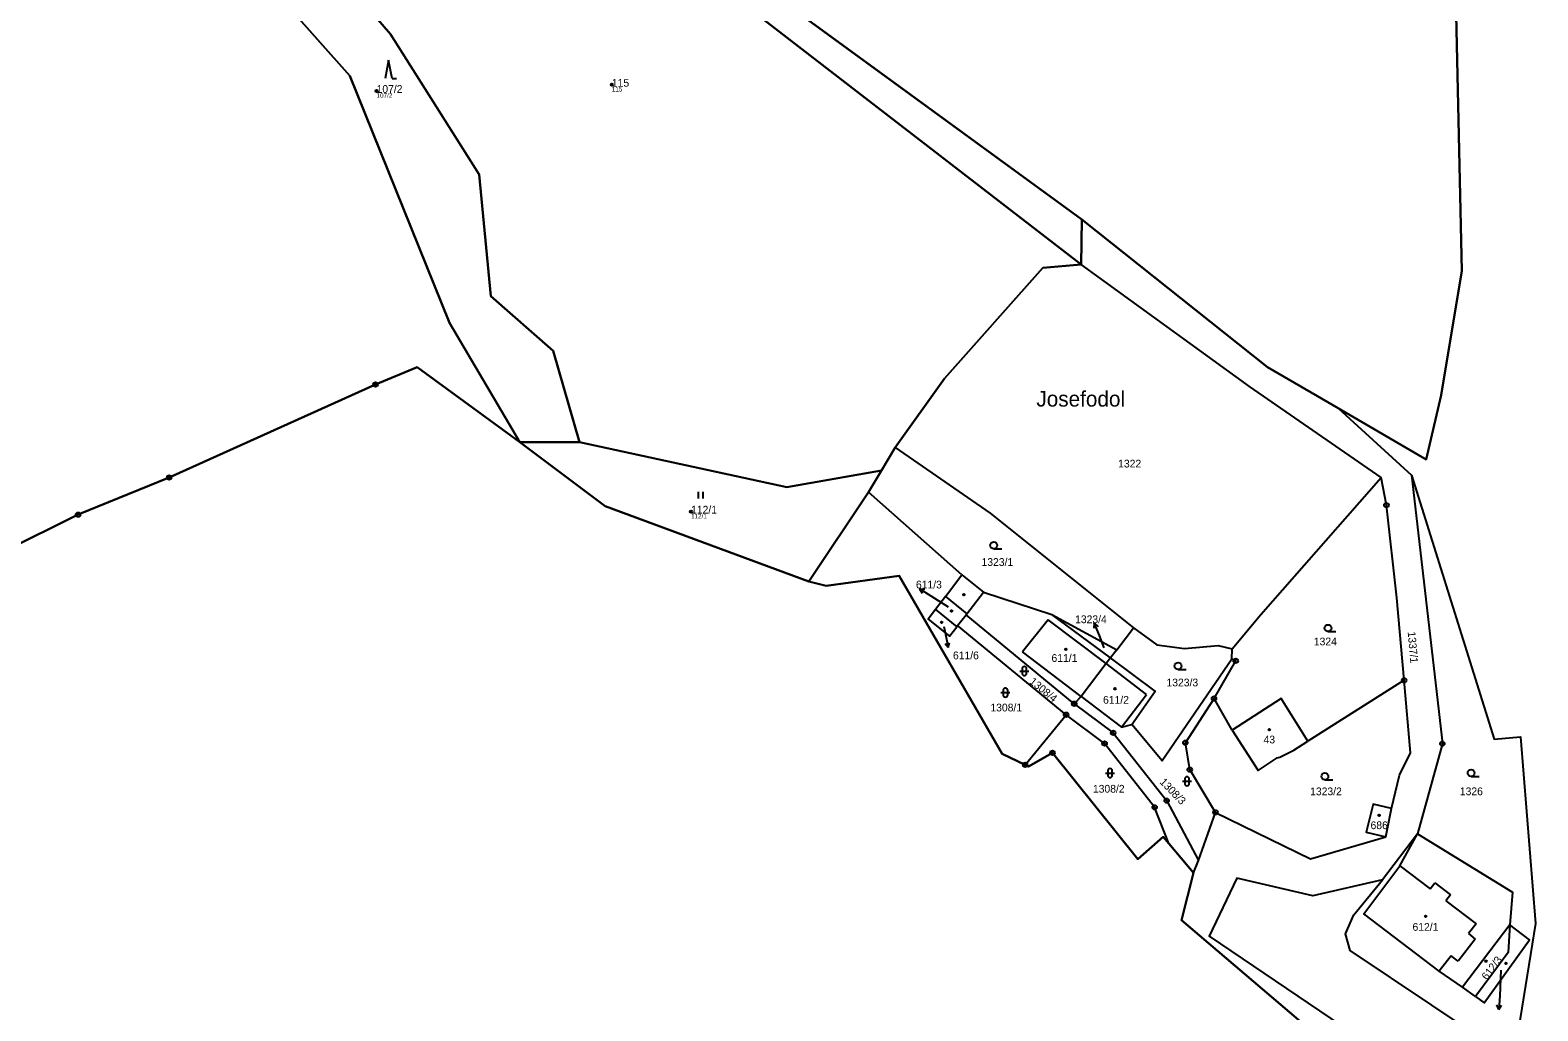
# Model space of a CAD drawing. Extents: x -680203 to -673936, y -1102717 to -1093650.
# Drawn here: x -677539.1 to -677208.2, y -1095939.3 to -1095724 of the extents above; entities that cross this region are included whole.
import ezdxf

# ---------------------------------------------------------------- set-up
doc = ezdxf.new("R2010")
doc.units = 0
for name, color, linetype in [('_Ideová část', 7, 'Continuous'), ('Definiční body', 7, 'Continuous'), ('Kresba - hranice', 7, 'Continuous'), ('SOxx01xx_ŽSp_násyp_plocha', 7, 'Continuous'), ('SOxx02xx_Koleje_param další_Popis10', 7, 'Continuous'), ('SOxx02xx_Staničení_Popis10', 7, 'Continuous'), ('SOxxxxxx_Koleje_hlavní_body_Popis10', 7, 'Continuous'), ('SOxxxxxx_Koleje_param další_Popis10', 7, 'Continuous'), ('SOxxxxxx_Osa_bod_P', 7, 'Continuous'), ('SOxxxxxx_Staničení_Popis10', 7, 'Continuous'), ('x_prac', 7, 'Continuous')]:
    doc.layers.add(name, color=color, linetype=linetype)

msp = doc.modelspace()

# ---------------------------------------------------------------- linework, layer by layer
at = {"layer": '_Ideová část'}
msp.add_circle((-677321.69, -1096651.16), 1076.75, dxfattribs=at)
at = {"layer": 'Definiční body'}
for centre in [(-677463.11, -1095737.36), (-677411.47, -1095736), (-677394.08, -1095829.7)]:
    msp.add_circle(centre, 0.25, dxfattribs=at)
at = {"layer": 'Kresba - hranice'}
msp.add_lwpolyline([(-677252.88, -1095948.01), (-677286.47, -1095919.38), (-677283.77, -1095909.01), (-677289.23, -1095902.51), (-677290.43, -1095901.09), (-677296.04, -1095905.96), (-677314.76, -1095882.63), (-677320.01, -1095885.61), (-677320.75, -1095885.26), (-677325.83, -1095882.85), (-677348.44, -1095843.78), (-677364.43, -1095846.02), (-677368.22, -1095845.06), (-677355.11, -1095825.46), (-677352.31, -1095820.7), (-677349.31, -1095815.59), (-677338.45, -1095800.51), (-677316.85, -1095776.2), (-677308.45, -1095775.45), (-677308.31, -1095765.59), (-677267.59, -1095797.98), (-677252.04, -1095807.02), (-677232.72, -1095818.24), (-677229.43, -1095804.12), (-677224.94, -1095776.84), (-677226.25, -1095717.29)], dxfattribs=at)
at = {"layer": 'SOxx01xx_ŽSp_násyp_plocha'}
for points in [[(-677349.31, -1095815.59), (-677338.45, -1095800.51), (-677316.85, -1095776.2), (-677308.45, -1095775.45), (-677398.97, -1095705.62), (-677472.55, -1095649.11), (-677496.36, -1095619.25), (-677497.44, -1095616.94), (-677518.96, -1095631.38), (-677522.06, -1095653.03), (-677460.04, -1095724.9), (-677440.61, -1095755.7), (-677438, -1095782.38), (-677424.34, -1095794.38), (-677418.59, -1095814.42), (-677373.03, -1095824.35), (-677352.31, -1095820.7)], [(-677393.22, -1095703.6), (-677308.31, -1095765.59), (-677267.59, -1095797.98), (-677252.04, -1095807.02), (-677232.72, -1095818.24), (-677229.43, -1095804.12), (-677224.94, -1095776.84), (-677226.25, -1095717.29), (-677245.59, -1095683.08), (-677253.75, -1095683.55), (-677267.19, -1095662.26), (-677303.44, -1095645.42), (-677305.38, -1095644.54), (-677339.22, -1095627.32), (-677348.78, -1095643.79), (-677359.63, -1095661.83)], [(-677522.06, -1095653.03), (-677533.44, -1095661.57), (-677469, -1095734.05), (-677447.12, -1095788.26), (-677431.66, -1095814.45), (-677418.59, -1095814.42), (-677424.34, -1095794.38), (-677438, -1095782.38), (-677440.61, -1095755.7), (-677460.04, -1095724.9)], [(-677368.22, -1095845.06), (-677355.11, -1095825.46), (-677352.31, -1095820.7), (-677373.03, -1095824.35), (-677418.59, -1095814.42), (-677431.66, -1095814.45), (-677412.95, -1095828.5)]]:
    msp.add_lwpolyline(points, close=True, dxfattribs=at)
for points in [[(-677739.51, -1095722.39), (-677739.19, -1095750.42), (-677714.47, -1095766.28), (-677658.42, -1095777.21), (-677573.49, -1095841.96), (-677560.99, -1095846.42), (-677528.63, -1095830.36), (-677508.65, -1095822.22), (-677463.34, -1095801.79), (-677454.23, -1095797.96), (-677431.66, -1095814.45), (-677447.12, -1095788.26), (-677469, -1095734.05), (-677533.44, -1095661.57)], [(-677398.97, -1095705.62), (-677308.45, -1095775.45), (-677308.31, -1095765.59), (-677393.22, -1095703.6)], [(-677252.88, -1095948.01), (-677286.47, -1095919.38), (-677283.77, -1095909.01), (-677289.23, -1095902.51), (-677290.43, -1095901.09), (-677296.04, -1095905.96), (-677314.76, -1095882.63), (-677320.01, -1095885.61), (-677320.75, -1095885.26), (-677325.83, -1095882.85), (-677348.44, -1095843.78), (-677364.43, -1095846.02), (-677368.22, -1095845.06), (-677412.95, -1095828.5), (-677431.66, -1095814.45), (-677454.23, -1095797.96), (-677463.34, -1095801.79), (-677508.65, -1095822.22), (-677528.63, -1095830.36), (-677560.99, -1095846.42)]]:
    msp.add_lwpolyline(points, dxfattribs=at)
at = {"layer": 'SOxx02xx_Koleje_param další_Popis10'}
for centre, radius in [((-677463.34, -1095801.79), 0.5), ((-677463.34, -1095801.79), 0.0303), ((-677508.65, -1095822.22), 0.5), ((-677508.65, -1095822.22), 0.0303), ((-677528.63, -1095830.36), 0.5), ((-677241.46, -1095828.29), 0.5), ((-677241.46, -1095828.29), 0.0303), ((-677528.63, -1095830.36), 0.0303), ((-677274.53, -1095862.46), 0.5), ((-677274.53, -1095862.46), 0.0303), ((-677237.57, -1095866.72), 0.5), ((-677237.57, -1095866.72), 0.0303), ((-677309.98, -1095871.87), 0.5), ((-677309.98, -1095871.87), 0.0303), ((-677279.3, -1095870.72), 0.5), ((-677279.3, -1095870.72), 0.0303), ((-677311.77, -1095874.28), 0.5), ((-677311.77, -1095874.28), 0.0303), ((-677301.42, -1095878.26), 0.5), ((-677301.42, -1095878.26), 0.0303), ((-677314.76, -1095882.63), 0.5), ((-677314.76, -1095882.63), 0.0303), ((-677303.32, -1095880.58), 0.5), ((-677303.32, -1095880.58), 0.0303), ((-677285.59, -1095880.43), 0.5), ((-677285.59, -1095880.43), 0.0303), ((-677229.18, -1095880.62), 0.5), ((-677229.18, -1095880.62), 0.0303), ((-677320.75, -1095885.26), 0.5), ((-677320.75, -1095885.26), 0.0303), ((-677284.63, -1095886.33), 0.5), ((-677284.63, -1095886.33), 0.0303), ((-677289.69, -1095893.14), 0.5), ((-677292.33, -1095894.59), 0.5), ((-677292.33, -1095894.59), 0.0303), ((-677289.69, -1095893.14), 0.0303), ((-677278.98, -1095895.7), 0.5), ((-677278.98, -1095895.7), 0.0303)]:
    msp.add_circle(centre, radius, dxfattribs=at)
at = {"layer": 'SOxx02xx_Staničení_Popis10'}
for p, q in [((-677341.4, -1095848.25), (-677343.92, -1095846.62)), ((-677343.92, -1095846.62), (-677342.8, -1095846.74)), ((-677343.92, -1095846.62), (-677343.35, -1095847.58)), ((-677337.6, -1095850.68), (-677341.4, -1095848.25)), ((-677338.61, -1095854.91), (-677338.24, -1095856.62)), ((-677305.57, -1095854.14), (-677305.66, -1095855.25)), ((-677304.45, -1095856.92), (-677305.57, -1095854.14)), ((-677305.57, -1095854.14), (-677304.73, -1095854.88)), ((-677337.62, -1095859.55), (-677338.31, -1095858.68)), ((-677338.24, -1095856.62), (-677337.62, -1095859.55)), ((-677337.62, -1095859.55), (-677337.33, -1095858.47)), ((-677303.39, -1095859.6), (-677304.45, -1095856.92)), ((-677216.32, -1095930.35), (-677216.6, -1095935.98)), ((-677216.76, -1095938.98), (-677217.2, -1095937.95)), ((-677216.6, -1095935.98), (-677216.76, -1095938.98)), ((-677216.76, -1095938.98), (-677216.2, -1095938))]:
    msp.add_line(p, q, dxfattribs=at)
at = {"layer": 'SOxxxxxx_Koleje_hlavní_body_Popis10'}
for p, q in [((-677460.46, -1095730.61), (-677461.21, -1095734.61)), ((-677459.71, -1095734.61), (-677460.46, -1095730.61)), ((-677459.71, -1095734.61), (-677458.71, -1095734.61)), ((-677392.46, -1095826.82), (-677392.46, -1095825.32)), ((-677391.46, -1095826.82), (-677391.46, -1095825.32)), ((-677327.65, -1095837.83), (-677325.9, -1095837.83)), ((-677254.28, -1095856.02), (-677252.53, -1095856.02)), ((-677321.93, -1095864.7), (-677319.93, -1095864.7)), ((-677321.43, -1095864.2), (-677321.43, -1095865.2)), ((-677320.43, -1095865.2), (-677320.43, -1095864.2)), ((-677287.19, -1095864.34), (-677285.44, -1095864.34)), ((-677326.09, -1095869.41), (-677324.09, -1095869.41)), ((-677325.59, -1095868.91), (-677325.59, -1095869.91)), ((-677324.59, -1095869.91), (-677324.59, -1095868.91)), ((-677303.14, -1095887.09), (-677301.14, -1095887.09)), ((-677302.64, -1095886.59), (-677302.64, -1095887.59)), ((-677301.64, -1095887.59), (-677301.64, -1095886.59)), ((-677286.23, -1095888.88), (-677284.23, -1095888.88)), ((-677285.73, -1095888.38), (-677285.73, -1095889.38)), ((-677284.73, -1095889.38), (-677284.73, -1095888.38)), ((-677254.97, -1095888.56), (-677253.22, -1095888.56)), ((-677222.86, -1095887.81), (-677221.11, -1095887.81))]:
    msp.add_line(p, q, dxfattribs=at)
for centre in [(-677327.65, -1095837.08), (-677254.28, -1095855.27), (-677287.19, -1095863.59), (-677254.97, -1095887.81), (-677222.86, -1095887.06)]:
    msp.add_circle(centre, 0.75, dxfattribs=at)
for centre, start, end in [((-677320.93, -1095864.2), 0, 180), ((-677320.93, -1095865.2), 180, 359.9879), ((-677325.09, -1095868.91), 0, 180), ((-677325.09, -1095869.91), 180, 359.9879), ((-677302.14, -1095886.59), 0, 180), ((-677302.14, -1095887.59), 180, 359.9879), ((-677285.23, -1095888.38), 0, 180), ((-677285.23, -1095889.38), 180, 359.9879)]:
    msp.add_arc(centre, 0.5, start, end, dxfattribs=at)
at = {"layer": 'SOxxxxxx_Koleje_param další_Popis10'}
for centre in [(-677334.22, -1095847.94), (-677336.91, -1095851.51), (-677339.1, -1095854), (-677311.83, -1095859.92), (-677301.05, -1095868.58), (-677267.17, -1095877.55), (-677243.06, -1095896.36), (-677232.85, -1095918.53), (-677219.62, -1095928.36), (-677215.23, -1095928.83)]:
    msp.add_circle(centre, 0.175, dxfattribs=at)
at = {"layer": 'SOxxxxxx_Staničení_Popis10'}
for p, q in [((-677333.54, -1095852.12), (-677329.93, -1095847.39)), ((-677315.7, -1095853.44), (-677321.32, -1095860.48)), ((-677302.98, -1095863.06), (-677315.7, -1095853.44)), ((-677308.45, -1095870.26), (-677321.32, -1095860.48)), ((-677294.15, -1095869.8), (-677302.98, -1095863.06)), ((-677299.6, -1095876.99), (-677294.15, -1095869.8)), ((-677238.52, -1095907.44), (-677231.85, -1095912.49)), ((-677231.85, -1095912.49), (-677230.81, -1095911.14)), ((-677230.81, -1095911.14), (-677227.38, -1095913.79)), ((-677227.38, -1095913.79), (-677228.4, -1095915.11)), ((-677228.4, -1095915.11), (-677221.76, -1095920.14)), ((-677221.76, -1095920.14), (-677223.47, -1095922.33)), ((-677223.47, -1095922.33), (-677221.96, -1095923.51)), ((-677221.96, -1095923.51), (-677225.74, -1095928.37)), ((-677227.26, -1095927.19), (-677229.89, -1095930.57)), ((-677225.74, -1095928.37), (-677227.26, -1095927.19))]:
    msp.add_line(p, q, dxfattribs=at)
at = {"layer": 'x_prac'}
for p, q in [((-677393.22, -1095703.6), (-677308.31, -1095765.59)), ((-677308.31, -1095765.59), (-677308.45, -1095775.45)), ((-677308.31, -1095765.59), (-677308.45, -1095775.45)), ((-677267.59, -1095797.98), (-677308.31, -1095765.59)), ((-677267.59, -1095797.98), (-677308.31, -1095765.59)), ((-677252.04, -1095807.02), (-677267.59, -1095797.98)), ((-677252.04, -1095807.02), (-677267.59, -1095797.98)), ((-677252.04, -1095807.02), (-677235.94, -1095821.7)), ((-677431.66, -1095814.45), (-677418.59, -1095814.42)), ((-677349.31, -1095815.59), (-677352.31, -1095820.7)), ((-677349.31, -1095815.59), (-677352.31, -1095820.7)), ((-677352.31, -1095820.7), (-677355.11, -1095825.46)), ((-677352.31, -1095820.7), (-677355.11, -1095825.46)), ((-677241.46, -1095828.29), (-677242.64, -1095822.21)), ((-677355.11, -1095825.46), (-677368.22, -1095845.06)), ((-677355.11, -1095825.46), (-677368.22, -1095845.06)), ((-677334.64, -1095843.58), (-677355.11, -1095825.46)), ((-677338.24, -1095848.32), (-677334.64, -1095843.58)), ((-677338.24, -1095848.32), (-677340.43, -1095851.2)), ((-677340.43, -1095851.2), (-677335.76, -1095854.96)), ((-677335.57, -1095854.72), (-677333.72, -1095852.35)), ((-677309.98, -1095871.87), (-677333.72, -1095852.35)), ((-677314.93, -1095852.25), (-677300.65, -1095860.01)), ((-677302.03, -1095861.81), (-677314.93, -1095852.25)), ((-677335.76, -1095854.96), (-677335.57, -1095854.72)), ((-677311.77, -1095874.28), (-677335.57, -1095854.72)), ((-677300.65, -1095860.01), (-677297, -1095855.24)), ((-677300.65, -1095860.01), (-677302.03, -1095861.81)), ((-677275.42, -1095862.09), (-677275.29, -1095859.79)), ((-677237.57, -1095866.72), (-677258.68, -1095880.06)), ((-677308.45, -1095870.26), (-677309.98, -1095871.87)), ((-677275.31, -1095877.7), (-677279.3, -1095870.72)), ((-677320.75, -1095885.26), (-677311.77, -1095874.28)), ((-677282.72, -1095906.24), (-677278.98, -1095895.7)), ((-677241.59, -1095901.07), (-677240.32, -1095894.84)), ((-677289.23, -1095902.51), (-677283.77, -1095909.01)), ((-677289.23, -1095902.51), (-677283.77, -1095909.01)), ((-677283.77, -1095909.01), (-677282.72, -1095906.24)), ((-677214.35, -1095920.41), (-677224.79, -1095934.06)), ((-677221.89, -1095936.12), (-677224.79, -1095934.06))]:
    msp.add_line(p, q, dxfattribs=at)
for points in [[(-677308.45, -1095775.45), (-677398.97, -1095705.62), (-677472.55, -1095649.11), (-677496.36, -1095619.25), (-677497.44, -1095616.94)], [(-677418.59, -1095814.42), (-677424.34, -1095794.38), (-677438, -1095782.38), (-677440.61, -1095755.7), (-677460.04, -1095724.9), (-677522.06, -1095653.03)], [(-677533.44, -1095661.57), (-677469, -1095734.05), (-677447.12, -1095788.26), (-677431.66, -1095814.45)], [(-677267.19, -1095662.26), (-677253.75, -1095683.55), (-677245.59, -1095683.08), (-677226.25, -1095717.29), (-677224.94, -1095776.84), (-677229.43, -1095804.12), (-677232.72, -1095818.24), (-677252.04, -1095807.02)], [(-677267.19, -1095662.26), (-677253.75, -1095683.55), (-677245.59, -1095683.08), (-677226.25, -1095717.29), (-677224.94, -1095776.84), (-677229.43, -1095804.12), (-677232.72, -1095818.24), (-677252.04, -1095807.02)], [(-677308.45, -1095775.45), (-677316.85, -1095776.2), (-677338.45, -1095800.51), (-677349.31, -1095815.59)], [(-677308.45, -1095775.45), (-677316.85, -1095776.2), (-677338.45, -1095800.51), (-677349.31, -1095815.59)], [(-677242.64, -1095822.21), (-677271.49, -1095802.24), (-677308.45, -1095775.45)], [(-677573.49, -1095841.96), (-677560.99, -1095846.42), (-677528.63, -1095830.36), (-677508.65, -1095822.22), (-677463.34, -1095801.79), (-677454.23, -1095797.96), (-677431.66, -1095814.45)], [(-677431.66, -1095814.45), (-677412.95, -1095828.5), (-677368.22, -1095845.06)], [(-677352.31, -1095820.7), (-677373.03, -1095824.35), (-677418.59, -1095814.42)], [(-677349.31, -1095815.59), (-677328.45, -1095830.02), (-677297, -1095855.24)], [(-677275.29, -1095859.79), (-677268.99, -1095852.31), (-677242.64, -1095822.21)], [(-677235.94, -1095821.7), (-677217.84, -1095879.67), (-677212.02, -1095879.16), (-677208.76, -1095920.08), (-677213.58, -1095950), (-677249.38, -1095926.04), (-677250.43, -1095922.38), (-677248.64, -1095918.17), (-677242.34, -1095910.48)], [(-677235.94, -1095821.7), (-677229.18, -1095880.62), (-677234.6, -1095900.44), (-677242.34, -1095910.48)], [(-677237.57, -1095866.72), (-677239.15, -1095848.61), (-677241.46, -1095828.29)], [(-677368.22, -1095845.06), (-677364.43, -1095846.02), (-677348.44, -1095843.78), (-677325.83, -1095882.85), (-677320.75, -1095885.26)], [(-677368.22, -1095845.06), (-677364.43, -1095846.02), (-677348.44, -1095843.78), (-677325.83, -1095882.85), (-677320.75, -1095885.26)], [(-677334.64, -1095843.58), (-677329.93, -1095847.39), (-677314.93, -1095852.25)], [(-677338.24, -1095848.32), (-677333.54, -1095852.12), (-677333.72, -1095852.35)], [(-677340.43, -1095851.2), (-677342.04, -1095853.32), (-677337.39, -1095857.05), (-677335.76, -1095854.96)], [(-677297, -1095855.24), (-677291.83, -1095858.96), (-677285.81, -1095859.76), (-677278.41, -1095859.11), (-677275.29, -1095859.79)], [(-677302.03, -1095861.81), (-677302.98, -1095863.06), (-677308.45, -1095870.26)], [(-677297.37, -1095876.42), (-677292.21, -1095869.09), (-677302.03, -1095861.81)], [(-677275.42, -1095862.09), (-677290.67, -1095884.39), (-677297.37, -1095876.42)], [(-677279.3, -1095870.72), (-677274.53, -1095862.46), (-677275.42, -1095862.09)], [(-677240.32, -1095894.84), (-677238.57, -1095887.54), (-677236.18, -1095882.62), (-677237.57, -1095866.72)], [(-677309.98, -1095871.87), (-677301.42, -1095878.26), (-677289.69, -1095893.14), (-677282.72, -1095906.24)], [(-677308.45, -1095870.26), (-677299.6, -1095876.99), (-677297.37, -1095876.42)], [(-677278.98, -1095895.7), (-677284.63, -1095886.33), (-677285.59, -1095880.43), (-677279.3, -1095870.72)], [(-677258.68, -1095880.06), (-677264.53, -1095870.7), (-677275.31, -1095877.7)], [(-677289.23, -1095902.51), (-677292.33, -1095894.59), (-677303.32, -1095880.58), (-677311.77, -1095874.28)], [(-677275.31, -1095877.7), (-677269.62, -1095886.49), (-677265.42, -1095883.77), (-677264.88, -1095883.6), (-677261.78, -1095882.08), (-677258.68, -1095880.06)], [(-677320.75, -1095885.26), (-677320.01, -1095885.61), (-677314.76, -1095882.63), (-677296.04, -1095905.96), (-677290.43, -1095901.09), (-677289.23, -1095902.51)], [(-677320.75, -1095885.26), (-677320.01, -1095885.61), (-677314.76, -1095882.63), (-677296.04, -1095905.96), (-677290.43, -1095901.09), (-677289.23, -1095902.51)], [(-677278.98, -1095895.7), (-677258.14, -1095905.87), (-677241.59, -1095901.07)], [(-677240.32, -1095894.84), (-677244.39, -1095893.88), (-677245.87, -1095900.08), (-677241.59, -1095901.07)], [(-677224.79, -1095934.06), (-677229.89, -1095930.57), (-677246.39, -1095917.96), (-677238.52, -1095907.44), (-677234.6, -1095900.44), (-677213.81, -1095913.25), (-677214.35, -1095920.41)], [(-677283.77, -1095909.01), (-677286.47, -1095919.38), (-677252.88, -1095948.01), (-677241.17, -1095957.92)], [(-677283.77, -1095909.01), (-677286.47, -1095919.38), (-677252.88, -1095948.01), (-677241.17, -1095957.92)], [(-677242.34, -1095910.48), (-677257.61, -1095914.06), (-677274.29, -1095910.12), (-677280.39, -1095922.88), (-677248.89, -1095944.16), (-677219.6, -1095967.4), (-677219.2, -1095967.63)], [(-677221.89, -1095936.12), (-677219.99, -1095937.52), (-677210.04, -1095923.71), (-677214.35, -1095920.41)], [(-677214.35, -1095920.41), (-677214.71, -1095926.43), (-677221.89, -1095936.12)]]:
    msp.add_lwpolyline(points, dxfattribs=at)

# ---------------------------------------------------------------- texts
at = {"layer": 'Definiční body'}
for s, p in [('115', (-677411.47, -1095737.49)), ('107/2', (-677463.11, -1095738.85)), ('112/1', (-677394.08, -1095831.19))]:
    msp.add_text(s, height=1, dxfattribs=at).set_placement(p)
at = {"layer": 'SOxx02xx_Staničení_Popis10'}
msp.add_text('Josefodol', height=3.4, dxfattribs=at).set_placement((-677318.29, -1095806.64))
at = {"layer": 'SOxxxxxx_Osa_bod_P'}
for s, p in [('107/2', (-677463.11, -1095737.78)), ('115', (-677411.47, -1095736.43)), ('1322', (-677300.34, -1095820.01)), ('112/1', (-677394.08, -1095830.12)), ('1323/1', (-677330.33, -1095841.61)), ('611/3', (-677344.72, -1095846.56)), ('1323/4', (-677309.79, -1095854.18)), ('1324', (-677257.39, -1095859.05)), ('611/6', (-677336.6, -1095862.11)), ('611/1', (-677314.97, -1095862.68)), ('1323/3', (-677289.73, -1095868.05)), ('1308/1', (-677328.38, -1095873.55)), ('611/2', (-677303.66, -1095871.86)), ('43', (-677268.42, -1095880.57)), ('1308/2', (-677305.88, -1095891.38)), ('1323/2', (-677258.2, -1095891.95)), ('1326', (-677225.34, -1095891.94)), ('686', (-677244.94, -1095899.39)), ('612/1', (-677235.73, -1095921.7))]:
    msp.add_text(s, height=1.7, dxfattribs=at).set_placement(p)
for s, rotation, p in [('1337/1', 275, (-677236.79, -1095856.09)), ('1308/4', 321, (-677319.97, -1095867.27)), ('1308/3', 314, (-677291.35, -1095889.17)), ('612/3', 53, (-677219.38, -1095932.64))]:
    msp.add_text(s, height=1.7, rotation=rotation, dxfattribs=at).set_placement(p)

doc.saveas('drawing.dxf')
